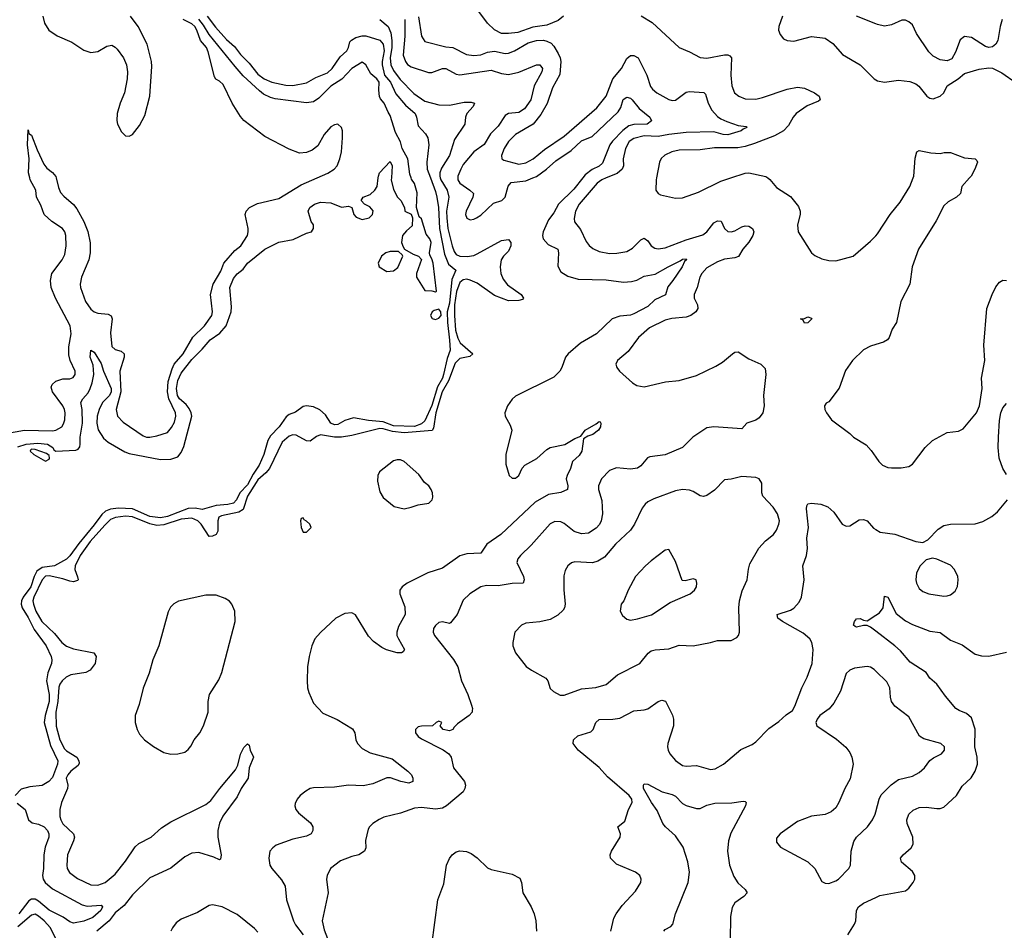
# Model space of a CAD drawing. Header units: inches. Extents: x 1649636 to 1815363, y 506543 to 641975.
# Tile 633 of 656: x 1745082 to 1750738, y 625675 to 630910. Entities that reach past the tile are written whole.
import ezdxf

# ---------------------------------------------------------------- set-up
doc = ezdxf.new("R2010")
doc.units = ezdxf.units.IN
doc.header["$MEASUREMENT"] = 0
for name, color, linetype in [('B7642', 7, 'Continuous'), ('B7643', 7, 'Continuous'), ('B7652', 7, 'Continuous'), ('B7653', 7, 'Continuous')]:
    doc.layers.add(name, color=color, linetype=linetype)

msp = doc.modelspace()

# ---------------------------------------------------------------- linework, layer by layer
at = {"layer": 'B7642', "color": 5}
for points, elevation in [([(1744970, 628526.1), (1745110, 628549.4), (1745270, 628546), (1745290, 628551), (1745323.1, 628570), (1745333.7, 628586.3), (1745340.7, 628610), (1745343.7, 628650), (1745338.7, 628670), (1745329.9, 628690), (1745269.2, 628770), (1745263, 628797), (1745267.9, 628812.1), (1745290, 628831.5), (1745330, 628845), (1745370, 628844.5), (1745387.8, 628852.2), (1745399.8, 628870), (1745400.9, 628890), (1745370.9, 628950.9), (1745363.5, 628983.5), (1745364.1, 629030), (1745376.4, 629103.6), (1745371.1, 629150), (1745287.3, 629310), (1745263.2, 629370), (1745257.6, 629410), (1745265.4, 629450), (1745324.6, 629530), (1745340, 629560), (1745348.7, 629610), (1745347.1, 629670), (1745341.5, 629690), (1745327.9, 629710), (1745265.8, 629750), (1745222.6, 629790), (1745203.5, 629843.5), (1745177.8, 629890), (1745174, 629930), (1745141.5, 629990), (1745138.9, 630000)], 580), ([(1747441.7, 630000), (1747470, 629923.1), (1747477.9, 629890), (1747486.7, 629830), (1747494.3, 629710), (1747521.6, 629561.6), (1747544.7, 629504.7), (1747587.8, 629470), (1747564.4, 629415.6), (1747550, 629279.7), (1747538.2, 629230), (1747538.8, 629170), (1747551.6, 629068.4), (1747553.8, 629010), (1747537, 628963), (1747517.3, 628870), (1747510.7, 628850), (1747481.5, 628798.5), (1747450, 628692), (1747410, 628604.7), (1747390, 628585.9), (1747350, 628572.2), (1747230, 628575), (1747170, 628597.4), (1747085.5, 628605.5), (1746998.9, 628621.1), (1746950, 628605.6), (1746910, 628582), (1746890, 628580.7), (1746869.8, 628590), (1746837.6, 628637.6), (1746806.4, 628666.4), (1746770, 628684.7), (1746730, 628689.7), (1746710, 628686.6), (1746665.5, 628654.5), (1746630, 628640.3), (1746612.6, 628627.4), (1746571.3, 628570), (1746522, 628518), (1746506.8, 628490), (1746484.4, 628410), (1746457.9, 628350), (1746422.3, 628297.7), (1746390, 628235.8), (1746347.1, 628190), (1746326.9, 628150), (1746309, 628131), (1746277.7, 628122.3), (1746210, 628117.5), (1746130, 628093.5), (1746090, 628101.2), (1746050, 628100.1), (1745930, 628053.2), (1745890, 628046.4), (1745830, 628053.2), (1745730, 628097.9), (1745650, 628101.9), (1745603.5, 628096.5), (1745575.4, 628084.6), (1745554.2, 628065.8), (1745510, 628005.3), (1745420.6, 627899.4), (1745370, 627828.2), (1745350, 627807.9), (1745281.6, 627770), (1745210, 627761.7), (1745180.6, 627739.4), (1745164.3, 627710), (1745146.2, 627650), (1745102.1, 627590), (1745092.6, 627570), (1745090.3, 627550), (1745095.2, 627530), (1745130, 627474), (1745164.8, 627404.8), (1745234.1, 627310), (1745261.8, 627250), (1745265.8, 627230), (1745263.5, 627210), (1745244, 627156), (1745236.1, 627110), (1745250.7, 627030), (1745250, 626990), (1745227.5, 626910), (1745222.1, 626870), (1745258.4, 626738.4), (1745301.3, 626650), (1745299.5, 626630), (1745270, 626553.6), (1745248.2, 626530), (1745210, 626507.9), (1745140.4, 626499.6), (1745090, 626486.1), (1745056.1, 626450)], 560), ([(1745070, 628454.2), (1745118, 628470), (1745185.1, 628474.9), (1745241.7, 628470), (1745271, 628451), (1745277.4, 628437.4), (1745290, 628428.9), (1745404.2, 628435.8), (1745418.1, 628441.9), (1745426.4, 628453.6), (1745429.9, 628470.1), (1745429, 628510), (1745442.2, 628590), (1745439.5, 628670), (1745433.4, 628710), (1745443.8, 628730), (1745475, 628765), (1745487.2, 628790), (1745498.4, 628821.6), (1745507.3, 628870), (1745504.4, 628924.4), (1745486.4, 628970), (1745490, 629010.4), (1745510, 628999.5), (1745550, 628932.9), (1745562.7, 628890), (1745606.3, 628790), (1745606.3, 628770), (1745597, 628750), (1745556.9, 628710), (1745538, 628670), (1745526, 628630), (1745525.2, 628590), (1745532.9, 628552.9), (1745563.7, 628503.7), (1745590, 628481.7), (1745685.7, 628425.7), (1745710, 628416.8), (1745890, 628381.5), (1745950, 628383.8), (1745990, 628397.1), (1746010, 628421.5), (1746024, 628456), (1746070.5, 628630), (1746066.6, 628650), (1746054.4, 628674.4), (1746037, 628697), (1745999.2, 628730), (1745987.7, 628750), (1745982.2, 628790), (1745990, 628835.8), (1746010, 628878.2), (1746070, 628956.1), (1746130, 629015.7), (1746176.3, 629070), (1746231.3, 629108.7), (1746268.4, 629150), (1746297, 629230), (1746298.6, 629258.6), (1746287.9, 629370), (1746310, 629421.7), (1746330, 629448.8), (1746364.7, 629475.3), (1746391.2, 629510), (1746490, 629590.2), (1746570, 629630.4), (1746653.4, 629646.6), (1746730, 629682.8), (1746758, 629690), (1746768.7, 629710), (1746768.7, 629730), (1746755.3, 629750), (1746739, 629810), (1746749.2, 629830), (1746775.3, 629850), (1746810, 629860.7), (1746870, 629858), (1746930, 629831.3), (1746970, 629838.8), (1746990.6, 629830.6), (1747001, 629790), (1747014, 629774), (1747050, 629762), (1747090, 629770.8), (1747109.2, 629790), (1747111.9, 629811.9), (1747093.6, 629833.6), (1747062, 629850), (1747044, 629870), (1747055.3, 629890), (1747094.8, 629905.2), (1747122, 629930), (1747135.3, 629950), (1747141.4, 630000)], 560), ([(1747497.8, 630000), (1747500.7, 629990), (1747536.6, 629930), (1747547.5, 629890), (1747534.4, 629810), (1747534.9, 629770), (1747542.1, 629710), (1747565.6, 629610), (1747577.5, 629577.6), (1747590, 629560.3), (1747610, 629549.7), (1747652.1, 629547.9), (1747690, 629555.1), (1747710, 629564.1), (1747850, 629639.9), (1747890, 629647.1), (1747903.5, 629630), (1747904.1, 629610), (1747890, 629578.4), (1747860.7, 629550), (1747848.4, 629530), (1747841.6, 629490), (1747845.7, 629450), (1747859.1, 629419.1), (1747885, 629385), (1747963, 629330), (1747976.8, 629310), (1747970, 629301.8), (1747950, 629295), (1747890, 629292.8), (1747810, 629324.5), (1747710, 629394.5), (1747670, 629413.2), (1747650, 629418), (1747630, 629413.7), (1747610, 629398.5), (1747591.8, 629348.2), (1747580.4, 629270), (1747578.7, 629210), (1747585.6, 629125.6), (1747599.3, 629079.3), (1747612.5, 629052.5), (1747685.7, 628990), (1747666.8, 628973.2), (1747610, 628962.1), (1747584, 628936), (1747545.8, 628834.2), (1747507.8, 628770), (1747472.2, 628650), (1747458.2, 628561.8), (1747452.2, 628547.8), (1747290, 628535.8), (1747222.4, 628542.4), (1747170, 628558.7), (1747150, 628560.7), (1746990, 628520.5), (1746930, 628510.2), (1746890, 628510.2), (1746810, 628522.9), (1746786.2, 628513.8), (1746750, 628486.3), (1746730, 628489.9), (1746670, 628521.1), (1746650, 628522.8), (1746630, 628516.5), (1746590, 628482.2), (1746516.2, 628330), (1746495.2, 628304.8), (1746450, 628265.6), (1746439.2, 628250), (1746390.3, 628170), (1746366, 628094), (1746340.9, 628079.1), (1746241.3, 628058.7), (1746225.1, 628050), (1746219.8, 628030), (1746219.4, 627970), (1746210, 627949.8), (1746190, 627940.8), (1746170, 627939.7), (1746124.9, 628010), (1746104.2, 628030), (1746070, 628045.1), (1746010, 628038), (1745910, 628005.7), (1745870, 628002.9), (1745830, 628011.2), (1745730, 628053), (1745690, 628056.4), (1745631.4, 628048.6), (1745604.1, 628035.9), (1745570, 628004), (1745487.1, 627910), (1745429.3, 627830), (1745400.2, 627770), (1745398.4, 627750), (1745413.4, 627706.6), (1745416.8, 627690), (1745413.9, 627686.1), (1745390, 627679.2), (1745370, 627681.8), (1745330, 627695.8), (1745250, 627712.1), (1745229.3, 627710.7), (1745210, 627690.4), (1745162.6, 627590), (1745157.3, 627570), (1745160.1, 627550), (1745175.1, 627510), (1745209.6, 627449.6), (1745280.6, 627380.6), (1745323.6, 627330), (1745349.5, 627309.5), (1745390, 627293.7), (1745507.7, 627270), (1745521.6, 627250), (1745515.8, 627210), (1745486.5, 627170), (1745461.7, 627158.3), (1745375.9, 627144.1), (1745349, 627130), (1745325.2, 627110), (1745311.8, 627090), (1745307.2, 627072.8), (1745300.6, 626990), (1745289.1, 626930), (1745291.8, 626848.2), (1745311.6, 626770), (1745338.8, 626718.8), (1745350, 626706.7), (1745410, 626670.7), (1745422, 626650), (1745423.2, 626636.8), (1745418.1, 626621.9), (1745375.2, 626590), (1745357.7, 626570), (1745348.3, 626550), (1745358.3, 626510), (1745355.5, 626490), (1745322.2, 626410), (1745312.5, 626370), (1745311.7, 626330), (1745317.1, 626310), (1745330, 626288.3), (1745390.2, 626230), (1745395.8, 626210), (1745391, 626190), (1745355.3, 626110), (1745351.6, 626050), (1745354.9, 626030), (1745368.2, 626008.2), (1745414.2, 625974.2), (1745490, 625936.9), (1745530, 625935), (1745573.1, 625950), (1745630, 625998.4), (1745690, 626073.6), (1745744.8, 626155.2), (1745765.8, 626174.2), (1745836.8, 626210), (1745896.1, 626263.9), (1745950, 626299.7), (1746150, 626399.4), (1746179.2, 626420.8), (1746230.9, 626490), (1746322.3, 626597.7), (1746335.7, 626624.3), (1746350, 626688), (1746370, 626726), (1746390, 626747.3), (1746399.9, 626739.9), (1746406, 626710), (1746424.4, 626670), (1746400.6, 626610), (1746394, 626550), (1746354.4, 626490), (1746330, 626443), (1746249, 626331), (1746229.5, 626290.5), (1746220.4, 626250), (1746219.6, 626210), (1746238.1, 626110), (1746235.6, 626084.4), (1746230, 626079.7), (1746196.2, 626096.2), (1746110, 626122.1), (1746070, 626119.6), (1746030, 626098.1), (1745950, 626032.1), (1745830, 625977.3), (1745730, 625879.9), (1745682.5, 625817.5), (1745630, 625775.4), (1745594.7, 625730), (1745524.7, 625670)], 580), ([(1745291.5, 630000), (1745304.9, 629944.9), (1745316.4, 629916.4), (1745334.8, 629894.8), (1745390, 629848), (1745410, 629822.4), (1745450.2, 629750), (1745473.1, 629693.1), (1745486.7, 629626.7), (1745487, 629570), (1745478.1, 629530), (1745436.1, 629430), (1745428.5, 629390), (1745430.1, 629370), (1745458.9, 629290), (1745490, 629245.7), (1745510, 629230.9), (1745530, 629223.7), (1745590, 629216.8), (1745607, 629207), (1745613.1, 629190), (1745603.6, 629110), (1745610, 629030.5), (1745630, 629014.4), (1745664.5, 629004.5), (1745681.1, 628990), (1745681.8, 628970), (1745657.8, 628890), (1745662.9, 628770), (1745636.2, 628670), (1745644.1, 628630), (1745676.8, 628596.8), (1745790, 628517.8), (1745810, 628511), (1745830, 628510.2), (1745870, 628518.5), (1745930, 628537.3), (1745954.5, 628565.5), (1745970, 628597), (1745978.2, 628630), (1745976.1, 628650), (1745939, 628730), (1745930.2, 628770), (1745934.8, 628830), (1745958, 628902), (1745969.7, 628930.3), (1746019.9, 628990), (1746075.9, 629084.1), (1746143, 629150), (1746186, 629210), (1746189.9, 629230.1), (1746177.9, 629330), (1746192.5, 629390), (1746236.4, 629463.6), (1746254.5, 629510), (1746316.6, 629583.4), (1746351.9, 629610), (1746390.8, 629670), (1746395, 629690), (1746393.3, 629710), (1746376.8, 629790), (1746381.7, 629810), (1746401.3, 629830), (1746447.3, 629852.7), (1746570, 629881.3), (1746699.4, 629960.6), (1746789.6, 630000)], 580), ([(1748316.4, 630000), (1748265.1, 629934.9), (1748177, 629850), (1748150, 629799.8), (1748120.5, 629759.5), (1748088.1, 629690), (1748084.2, 629670), (1748089.4, 629650), (1748116.8, 629616.8), (1748172.9, 629590), (1748177.6, 629570), (1748173, 629493), (1748190, 629459.5), (1748230, 629435.8), (1748290, 629419), (1748450, 629414.1), (1748550, 629401.4), (1748596, 629404), (1748627, 629413), (1748670, 629435.2), (1748732.3, 629447.7), (1748806.2, 629490), (1748876.8, 629523.2), (1748890, 629534), (1748910, 629534.8), (1748911.5, 629530), (1748900.8, 629519.2), (1748887.2, 629490), (1748834, 629410), (1748805.1, 629374.9), (1748792.5, 629327.5), (1748730, 629299.9), (1748690, 629261.1), (1748610, 629219.9), (1748590, 629212.3), (1748530, 629205.6), (1748485, 629190), (1748395, 629105), (1748303.7, 629050), (1748232, 628990), (1748216.5, 628970), (1748196.5, 628910), (1748185.3, 628890), (1748150, 628854.3), (1747930, 628745.1), (1747910, 628727.6), (1747884.6, 628690), (1747868.7, 628650), (1747870.4, 628630), (1747899, 628579), (1747909, 628550), (1747874.3, 628410), (1747874.4, 628354.4), (1747893.8, 628290), (1747910, 628274.5), (1747930, 628275.1), (1747949.8, 628290), (1747968.7, 628331.3), (1747984.1, 628350), (1748052.3, 628387.7), (1748110, 628440.1), (1748130, 628451.3), (1748212.6, 628467.4), (1748270, 628502.9), (1748304.9, 628515.1), (1748330, 628550.2), (1748393.8, 628586.2), (1748410, 628601), (1748417.3, 628597.3), (1748421, 628590), (1748418.4, 628570), (1748406, 628550), (1748374.1, 628525.9), (1748344.9, 628515.1), (1748320.3, 628499.7), (1748310.3, 628430), (1748295.2, 628404.8), (1748257.3, 628370), (1748245.5, 628330), (1748226.7, 628290), (1748221.3, 628270), (1748230.3, 628230), (1748228, 628210), (1748190, 628192.6), (1748118.8, 628181.2), (1748042.6, 628137.4), (1747845.3, 627950), (1747765.4, 627894.6), (1747730, 627843), (1747650, 627839.4), (1747610, 627828.1), (1747510, 627757.7), (1747426, 627730), (1747308.2, 627670), (1747279.3, 627650), (1747265.5, 627630), (1747265.5, 627610), (1747294.3, 627534.3), (1747296.5, 627490), (1747258.2, 627421.8), (1747248.1, 627390), (1747249.1, 627370), (1747256.9, 627350), (1747291.7, 627290), (1747284.7, 627275.3), (1747276, 627270), (1747250, 627271.1), (1747188.2, 627288.2), (1747161.4, 627301.4), (1747114.9, 627334.9), (1747086.3, 627366.4), (1747010, 627489.6), (1746990, 627501), (1746950, 627496.5), (1746898, 627470), (1746810, 627388.2), (1746777.8, 627350), (1746760.7, 627310), (1746743.9, 627250), (1746734.7, 627190), (1746732.2, 627110), (1746734.4, 627070), (1746742, 627042), (1746770, 626980.4), (1746824, 626924), (1746906.3, 626886.3), (1746994.1, 626834.1), (1747006.9, 626810), (1747012.4, 626770), (1747022.4, 626750), (1747050, 626721.2), (1747095.4, 626695.4), (1747220.8, 626660.7), (1747311.7, 626590), (1747331.6, 626570), (1747340.9, 626550), (1747339.5, 626530), (1747318, 626522), (1747272, 626530), (1747212.2, 626552.2), (1747190, 626552.3), (1747110, 626518.2), (1747054, 626506), (1746970, 626509.2), (1746890, 626498.4), (1746770, 626494.4), (1746750, 626489.7), (1746724.5, 626475.6), (1746692.2, 626450), (1746675.3, 626430), (1746663.4, 626403.4), (1746662, 626390), (1746668.5, 626370), (1746683.1, 626350), (1746752.6, 626292.6), (1746765.5, 626270), (1746766.5, 626250), (1746756, 626230), (1746730, 626215.8), (1746650, 626198.5), (1746555.8, 626164.2), (1746534.9, 626150), (1746519.5, 626130), (1746513.7, 626090), (1746519.5, 626050), (1746530.3, 626030), (1746585.4, 625965.5), (1746606.7, 625930), (1746614.2, 625850), (1746655, 625730), (1746666.2, 625706.2), (1746710.8, 625650)], 620), ([(1748450.4, 630000), (1748426.4, 629990), (1748399.1, 629970), (1748296.2, 629850), (1748275.5, 629810), (1748266.5, 629766.5), (1748268.6, 629748.6), (1748304, 629704), (1748335.1, 629635.1), (1748352.5, 629612.5), (1748374.8, 629594.8), (1748410, 629576.5), (1748470, 629565.8), (1748512.3, 629567.7), (1748570, 629578.2), (1748602.9, 629597.1), (1748650, 629644.9), (1748670, 629653.1), (1748690, 629639.3), (1748709.2, 629610), (1748730, 629595.8), (1748750, 629592.4), (1748790, 629598.8), (1748910, 629643.9), (1749007, 629673), (1749030, 629690.3), (1749070, 629741.6), (1749090, 629754.5), (1749111.3, 629751.3), (1749131.3, 629710), (1749150, 629692.3), (1749170, 629691), (1749190, 629696.3), (1749230, 629719.8), (1749250, 629725.1), (1749270, 629722.5), (1749291.4, 629710), (1749298.9, 629690), (1749294.2, 629670), (1749270, 629631.9), (1749235.2, 629590), (1749210.7, 629549.3), (1749190, 629541), (1749130, 629534.2), (1749090, 629518.2), (1749030, 629483.8), (1748999.7, 629450), (1748989.2, 629430), (1748972.8, 629370), (1748956.5, 629330), (1748956.5, 629310), (1748976, 629270), (1748976.9, 629250), (1748965.3, 629230), (1748938, 629210), (1748910, 629200.2), (1748827.6, 629192.4), (1748790, 629183.4), (1748700.4, 629139.5), (1748636.1, 629083.9), (1748578, 629002), (1748515.5, 628950), (1748506, 628930), (1748512.7, 628910), (1748528.4, 628890), (1748602.2, 628822.2), (1748627.2, 628807.2), (1748670, 628799), (1748792.4, 628827.6), (1748870, 628836.3), (1748970, 628865.4), (1749081.9, 628918.1), (1749118.4, 628941.6), (1749176.2, 628990), (1749190, 628998.3), (1749210, 629001.5), (1749270, 628961), (1749339.6, 628930), (1749364.2, 628904.2), (1749368.1, 628870), (1749355.7, 628750), (1749358.1, 628690), (1749350.1, 628650), (1749330, 628621.1), (1749310, 628607.8), (1749258.8, 628590), (1749230, 628558), (1749070, 628568.9), (1749030, 628563.8), (1748948.4, 628510), (1748888.7, 628451.3), (1748790, 628409.4), (1748702.1, 628397.9), (1748689.2, 628390.8), (1748650, 628345.5), (1748630, 628332.7), (1748590, 628325.6), (1748510, 628334.6), (1748470, 628318.5), (1748424.2, 628270), (1748406.2, 628230), (1748406.5, 628210), (1748426.2, 628146.2), (1748430.1, 628070), (1748422.8, 628030), (1748412.3, 628007.7), (1748393.8, 627986.2), (1748350, 627958.3), (1748310, 627954.9), (1748268, 627968), (1748210, 628014.2), (1748190, 628024.2), (1748155.5, 628024.5), (1748130, 628012.5), (1748020.3, 627890), (1747958.3, 627830), (1747944.2, 627810), (1747938, 627790), (1747975.6, 627710), (1747980.3, 627690), (1747973.4, 627670), (1747910, 627668.7), (1747830, 627655), (1747763.4, 627656.6), (1747730, 627649.7), (1747667.7, 627610), (1747630, 627572.3), (1747595.3, 627490), (1747557.2, 627442.8), (1747550, 627439.6), (1747510, 627448.1), (1747490, 627443.9), (1747470, 627427.7), (1747459.5, 627410), (1747456.8, 627390), (1747463.7, 627370), (1747572.9, 627232.9), (1747599.3, 627190), (1747619.6, 627110), (1747656.9, 627030), (1747677.6, 626970), (1747683.8, 626950), (1747682, 626938), (1747680.5, 626930), (1747664, 626910), (1747597, 626863), (1747576.7, 626843.3), (1747570, 626829.7), (1747550, 626821.6), (1747515.3, 626830), (1747498, 626850), (1747506, 626870), (1747490, 626878), (1747474, 626870), (1747454, 626850), (1747390.5, 626849.5), (1747370, 626845.2), (1747354.8, 626830), (1747355.5, 626810), (1747370.6, 626790), (1747390, 626776.4), (1747513.7, 626713.7), (1747547, 626690), (1747561.3, 626670), (1747573, 626610), (1747637.4, 626530), (1747642.3, 626510), (1747639.6, 626490), (1747630, 626472), (1747534, 626390), (1747510, 626376.8), (1747470, 626371.9), (1747390, 626381.8), (1747350, 626377.6), (1747269.6, 626349.6), (1747173.7, 626326.3), (1747147.1, 626312.9), (1747110.8, 626290), (1747090.4, 626269.6), (1747084.1, 626255.9), (1747068.5, 626191.5), (1747070.4, 626150), (1747063, 626130), (1747030.8, 626110), (1746990, 626099.8), (1746924.9, 626075.1), (1746867, 626030), (1746847.4, 625990), (1746844.6, 625970), (1746854.3, 625890), (1746819, 625730), (1746830, 625677.3), (1746850, 625627.7)], 640), ([(1747216.7, 630000), (1747216, 629990), (1747230, 629934), (1747252, 629890), (1747272, 629870), (1747292, 629830), (1747294, 629810), (1747331.3, 629791.3), (1747338, 629770), (1747336, 629724), (1747303.5, 629696.5), (1747281, 629670), (1747276, 629630), (1747284.7, 629604.7), (1747291.6, 629591.6), (1747342, 629562), (1747372, 629550), (1747390.8, 629530.8), (1747362, 629450), (1747362, 629430), (1747410, 629354), (1747450, 629352), (1747470, 629344.7), (1747475.3, 629350), (1747456.8, 629510), (1747450, 629536), (1747436.9, 629556.9), (1747435.4, 629570), (1747446, 629630), (1747438.7, 629650), (1747416.1, 629676.1), (1747390, 629765.2), (1747377.5, 629777.5), (1747372.3, 629790), (1747362, 629830), (1747365.2, 629914.8), (1747350, 629968.7), (1747333.3, 629993.3), (1747330.8, 630000)], 560), ([(1747598.6, 630000), (1747599, 629990), (1747610.5, 629970), (1747668.6, 629930), (1747688.7, 629910), (1747684.9, 629890), (1747646.8, 629810), (1747642.6, 629790), (1747650, 629769), (1747670, 629760.3), (1747690, 629762.3), (1747706.6, 629770), (1747730, 629785.5), (1747804.1, 629855.9), (1747852.1, 629870), (1747869.9, 629890.1), (1747887.2, 629952.8), (1747905.6, 629974.4), (1747990, 629984), (1748028.7, 630000)], 620), ([(1748739.9, 630000), (1748738, 629990), (1748737.1, 629930), (1748750, 629910.7), (1748763.4, 629903.4), (1748850, 629883.1), (1748890, 629884.9), (1748981.3, 629918.7), (1749110, 629981.7), (1749166.5, 630000)], 660), ([(1749380.4, 630000), (1749391.4, 629991.4), (1749430, 629946), (1749510, 629894), (1749556.2, 629836.2), (1749566, 629810), (1749566.3, 629790), (1749550.4, 629730), (1749554.9, 629690), (1749630.2, 629570.2), (1749650, 629554), (1749690, 629535.8), (1749730, 629526.4), (1749770, 629524.4), (1749870, 629550.4), (1749970, 629637.1), (1750000, 629667.8)], 660), ([(1750000, 629042.1), (1749970, 629033.3), (1749930, 629011.8), (1749865.5, 628950), (1749826.5, 628893.5), (1749788.6, 628791.4), (1749730, 628714), (1749715.3, 628704.7), (1749704.7, 628690), (1749706.8, 628670), (1749716, 628650), (1749746, 628610), (1749850, 628531), (1749871.3, 628510), (1749945.1, 628465.1), (1749973.8, 628433.8), (1750000, 628396)], 660), ([(1748477.6, 625670), (1748494.5, 625745.5), (1748507.6, 625770), (1748542.8, 625817.2), (1748618.8, 625901.2), (1748649.4, 625950), (1748652.7, 625970), (1748645.2, 625990), (1748619, 626010), (1748510, 626055.6), (1748476.2, 626090), (1748474, 626110), (1748480.7, 626130), (1748531.2, 626210), (1748532.6, 626230), (1748518, 626270), (1748557.3, 626302.7), (1748578.6, 626370), (1748600.8, 626410), (1748598.1, 626430), (1748583.2, 626450), (1748457.8, 626557.8), (1748410, 626610.8), (1748290, 626711.1), (1748261.1, 626750), (1748262.4, 626770), (1748287.4, 626792.6), (1748362.8, 626817.2), (1748375.8, 626830), (1748391.3, 626870), (1748410, 626887.2), (1748490, 626888.4), (1748530, 626894.2), (1748610, 626937.8), (1748670, 626942), (1748690, 626949.1), (1748750, 626990.3), (1748770, 626998.4), (1748791.8, 626991.8), (1748832, 626912), (1748837.6, 626890), (1748836.9, 626850), (1748805.6, 626750), (1748802.9, 626730), (1748806.4, 626710), (1748816.9, 626690), (1748850, 626651.6), (1748890, 626622.8), (1748910, 626618), (1748970, 626622), (1749050, 626599), (1749077, 626603), (1749124.5, 626630), (1749224.9, 626715.1), (1749290, 626743.7), (1749310, 626758.7), (1749384.7, 626835.3), (1749443.6, 626876.4), (1749485.2, 626914.8), (1749520.5, 626939.5), (1749535.6, 626964.4), (1749574.4, 627070), (1749605.4, 627130), (1749633.6, 627210), (1749641, 627290), (1749632.9, 627330), (1749620.7, 627350), (1749583.4, 627383.4), (1749463.6, 627450), (1749438, 627470), (1749434, 627490), (1749510, 627514.9), (1749530, 627527.2), (1749558.8, 627561.2), (1749572.9, 627590), (1749588.7, 627690), (1749580.5, 627770), (1749601.5, 627830), (1749607.9, 627870), (1749604, 627930), (1749612.4, 627990), (1749602.6, 628097.4), (1749604.2, 628115.8), (1749610, 628126), (1749630, 628130.5), (1749684.7, 628124.7), (1749724, 628110), (1749759.4, 628079.4), (1749807.7, 628010), (1749830, 627999.1), (1749850, 628000.5), (1749904.9, 628035.1), (1749930, 628037), (1749950, 628028.5), (1749987.1, 627987.1), (1750000, 627979.2)], 640), ([(1750000, 627394.8), (1749970, 627418), (1749950, 627427.8), (1749930, 627427.8), (1749890, 627418.4), (1749882, 627422), (1749872.7, 627430), (1749878.4, 627450), (1749890, 627464.9), (1749910, 627468), (1749930, 627458), (1749950, 627454.9), (1750000, 627486.5)], 620), ([(1750000, 627165.1), (1749990, 627174.7), (1749970, 627188), (1749950, 627192.2), (1749877.7, 627182.3), (1749850, 627171.6), (1749830, 627152), (1749797.3, 627050), (1749759.3, 626980.7), (1749731.2, 626948.8), (1749679.1, 626910), (1749662.8, 626890), (1749654.8, 626870), (1749661, 626850), (1749773.7, 626773.7), (1749827.7, 626727.7), (1749850, 626698.4), (1749862.8, 626670), (1749869, 626630), (1749852.9, 626547.1), (1749821.6, 626490), (1749788.4, 626410), (1749770, 626379.3), (1749743.4, 626356.6), (1749710, 626342), (1749630, 626332), (1749550, 626300.7), (1749450.8, 626230), (1749430, 626206), (1749430, 626182), (1749453.2, 626153.2), (1749610, 626068.2), (1749650.5, 626030), (1749690, 625956), (1749710, 625946.8), (1749730, 625944.9), (1749770, 625959.3), (1749786, 625970), (1749845.1, 626030), (1749854.7, 626050), (1749858.9, 626130), (1749874.3, 626185.7), (1749889.8, 626210.2), (1749951.8, 626270), (1749981.6, 626310), (1749996.8, 626343.2), (1750000, 626355.9)], 640), ([(1748781.3, 625670), (1748790, 625679.5), (1748822.4, 625697.6), (1748833.1, 625710), (1748849, 625770), (1748921.2, 625950), (1748929.3, 626010), (1748920.6, 626070), (1748892.5, 626152.5), (1748850, 626218.2), (1748792.6, 626270), (1748777.4, 626290), (1748744.2, 626364.2), (1748711.2, 626410), (1748665.1, 626490), (1748664.5, 626510), (1748670, 626517.3), (1748690, 626516.4), (1748772.3, 626472.3), (1748830, 626455.8), (1748850, 626446), (1748890, 626404.9), (1748910, 626392.2), (1748970, 626375.3), (1748990, 626375.8), (1749030, 626394.9), (1749074.3, 626405.7), (1749172.1, 626407.9), (1749238, 626418), (1749250, 626415.5), (1749254.4, 626410), (1749251.5, 626390), (1749166.6, 626233.4), (1749154.3, 626190), (1749147.2, 626130), (1749159, 626050), (1749184.8, 625984.8), (1749207.8, 625947.8), (1749250.4, 625910), (1749260.4, 625890), (1749241.6, 625870), (1749190, 625832.8), (1749174.1, 625805.9), (1749164.7, 625755.3), (1749162.7, 625617.3)], 620), ([(1745067.2, 626407.2), (1745112.8, 626370), (1745131.7, 626310), (1745154, 626294), (1745190, 626286), (1745222.3, 626270), (1745241.3, 626250), (1745249.5, 626230), (1745248.5, 626210), (1745227.3, 626152.7), (1745219.3, 626110), (1745217.9, 626030), (1745212, 625990), (1745215.7, 625970), (1745227.9, 625950), (1745270, 625914.1), (1745441.2, 625821.2), (1745470, 625814.7), (1745550, 625820.3), (1745557.8, 625810), (1745548.2, 625790), (1745502.4, 625750), (1745450, 625727.8), (1745390, 625715.9), (1745370, 625724.4), (1745331.6, 625751.6), (1745250, 625790.7), (1745190, 625842.9), (1745170, 625853.6), (1745150, 625854.8), (1745134.6, 625845.4), (1745076.3, 625770)], 560), ([(1747449.6, 625590), (1747484.7, 625850), (1747517.6, 625942.4), (1747532.8, 626050), (1747550.9, 626089.1), (1747566, 626110), (1747590, 626127), (1747610, 626131.5), (1747647.8, 626127.8), (1747676.2, 626116.2), (1747710, 626092.2), (1747770, 626034.9), (1747790, 626024.6), (1747910, 625998.4), (1747954.9, 625974.9), (1747964, 625950), (1747973, 625890), (1748020.3, 625810), (1748037.6, 625770), (1748046, 625730), (1748050.7, 625670)], 640), ([(1749838.6, 625650), (1749878, 625710), (1749885.3, 625730), (1749889, 625790), (1749900.4, 625810), (1749930, 625831.3), (1750000, 625864.6)], 620), ([(1746450, 625664), (1746430, 625686.6), (1746330, 625766.6), (1746244, 625810), (1746190, 625822.4), (1746170, 625818.7), (1746102.4, 625777.6), (1746010, 625740.4), (1745981, 625719), (1745958.9, 625690), (1745950.2, 625669.8)], 620), ([(1745287.4, 625630), (1745259.1, 625690), (1745221.7, 625730), (1745190, 625756.7), (1745170, 625767.4), (1745150, 625763.4), (1745070, 625696.2)], 580)]:
    msp.add_lwpolyline(points, dxfattribs=dict(at, elevation=elevation))
for points, elevation in [([(1747258, 629578), (1747210, 629577), (1747186, 629570), (1747160.7, 629550), (1747140.7, 629510), (1747146, 629490), (1747190, 629462.8), (1747230, 629466.8), (1747253.8, 629486.2), (1747282, 629550), (1747279, 629559)], 560), ([(1747490, 629246), (1747462, 629238), (1747452, 629230), (1747442, 629210), (1747451.6, 629191.6), (1747470, 629187.3), (1747490, 629193.4), (1747502.9, 629210), (1747500.7, 629230)], 560), ([(1749590, 629166), (1749582, 629182), (1749568, 629190), (1749590, 629192), (1749610, 629202), (1749630, 629194), (1749632, 629190), (1749610, 629168)], 640), ([(1745150, 628442), (1745143.8, 628436.2), (1745142.6, 628430), (1745163.1, 628410), (1745230, 628371.7), (1745250, 628383), (1745253.7, 628390), (1745250, 628404), (1745236.3, 628416.3), (1745170, 628439.7)], 560), ([(1747250, 628380.4), (1747230, 628373.7), (1747148, 628310), (1747139.6, 628290), (1747137.1, 628257.1), (1747150, 628196), (1747170, 628163), (1747232, 628112), (1747290, 628098.7), (1747330, 628107.4), (1747370, 628121.7), (1747432, 628130), (1747451.6, 628150), (1747454.5, 628165.5), (1747453, 628190), (1747446, 628210), (1747431.2, 628230), (1747407.6, 628250), (1747374.8, 628294.8), (1747290, 628369.7), (1747270, 628379.1)], 620), ([(1749230, 628284.1), (1749169.4, 628269.4), (1749130, 628265.2), (1749073.9, 628206.1), (1749030, 628174), (1749010, 628168.4), (1748990, 628172.8), (1748950, 628198.3), (1748930, 628205.4), (1748890, 628209.7), (1748850, 628201.7), (1748723.8, 628156.2), (1748690, 628138.9), (1748674.7, 628125.3), (1748658, 628102), (1748613, 628010), (1748590, 627975.1), (1748505.2, 627894.8), (1748440.6, 627819.4), (1748402.8, 627797.2), (1748372.9, 627787.2), (1748270, 627793), (1748252.1, 627787.9), (1748230.3, 627769.7), (1748216.2, 627743.8), (1748207.8, 627712.2), (1748207.2, 627632.8), (1748214.9, 627550), (1748211.6, 627530), (1748203.5, 627516.5), (1748172.8, 627487.2), (1748130, 627461.1), (1748070, 627448.2), (1747990, 627441.6), (1747964, 627430), (1747926, 627390), (1747914, 627330), (1747914.4, 627310), (1747930, 627270.8), (1747991.9, 627191.9), (1748022.8, 627170), (1748105.1, 627125.1), (1748114.9, 627110), (1748130, 627064.7), (1748147.5, 627047.5), (1748187.3, 627027.3), (1748210, 627028), (1748310, 627063.6), (1748391.8, 627071.8), (1748450, 627087.9), (1748515.4, 627144.6), (1748644.2, 627210), (1748691.4, 627268.6), (1748710, 627281.8), (1748732.4, 627287.6), (1748810, 627293.2), (1748870, 627313.6), (1748950, 627310.3), (1749050.9, 627329.1), (1749090, 627341.1), (1749170, 627340.4), (1749202.4, 627357.6), (1749212, 627370), (1749217.6, 627390), (1749212.8, 627530), (1749216.3, 627570), (1749232.7, 627627.3), (1749260.9, 627690), (1749268.6, 627751.4), (1749277.2, 627782.8), (1749327.3, 627872.7), (1749365.5, 627914.5), (1749411.5, 627950), (1749430, 627976.3), (1749443.5, 628010), (1749446, 628030), (1749435, 628070), (1749410, 628107.8), (1749351.1, 628170), (1749346, 628190), (1749345.8, 628245.8), (1749329.6, 628269.7), (1749310, 628277.6)], 660), ([(1746710, 628046), (1746698, 628042), (1746694, 628030), (1746698, 627990), (1746710, 627964.7), (1746730, 627964.7), (1746755.3, 627990), (1746748, 628010), (1746730, 628028), (1746715.3, 628035.3)], 620), ([(1748810, 627864), (1748790, 627861.2), (1748710, 627799.7), (1748676, 627770), (1748620.3, 627710), (1748576.4, 627630), (1748552.7, 627570), (1748536.3, 627550), (1748530.6, 627510), (1748544.1, 627484.1), (1748570, 627464), (1748590, 627458), (1748630, 627464.9), (1748712, 627488), (1748819.4, 627560.6), (1748934, 627610), (1748959.3, 627630), (1748969.3, 627650), (1748972.7, 627670), (1748968, 627690), (1748950, 627696), (1748905.2, 627685.2), (1748887, 627687), (1748850, 627795.3)], 680), ([(1746150, 627602.5), (1745993.1, 627566.9), (1745967.1, 627552.9), (1745947.9, 627532.1), (1745934.8, 627505.2), (1745880.2, 627310), (1745846.5, 627230), (1745825.9, 627154.1), (1745790, 627066.6), (1745767.2, 626972.8), (1745744.7, 626910), (1745744.7, 626870), (1745756.5, 626830), (1745770, 626802.4), (1745799.5, 626770), (1745850, 626731.3), (1745910, 626696.9), (1745950, 626688), (1745990, 626689), (1746030, 626700.3), (1746050, 626714.9), (1746065.7, 626734.3), (1746084.4, 626770), (1746116, 626810), (1746137.8, 626850), (1746163.5, 626930), (1746165, 626990), (1746172.8, 627030), (1746224.7, 627115.3), (1746243.1, 627156.9), (1746318.8, 627450), (1746318, 627510), (1746301.1, 627550), (1746286.6, 627566.6), (1746262.8, 627582.8), (1746210, 627602.2)], 620)]:
    msp.add_lwpolyline(points, close=True, dxfattribs=dict(at, elevation=elevation))
at = {"layer": 'B7643', "color": 5}
for points, elevation in [([(1748205.5, 630930), (1748174.8, 630905.2), (1748110, 630878), (1748030, 630867.2), (1747943.8, 630836.2), (1747890, 630829.7), (1747850, 630831.2), (1747810, 630852.2), (1747770, 630889.7), (1747610, 631103.7)], 640), ([(1745214, 630930), (1745223.2, 630890), (1745248.2, 630850), (1745296.3, 630816.3), (1745380.4, 630780.4), (1745450, 630735.3), (1745490, 630721.6), (1745530, 630726), (1745582, 630758), (1745610, 630762.4), (1745630, 630752.4), (1745641, 630741), (1745678, 630690), (1745694.6, 630650), (1745701.1, 630610), (1745699.5, 630570), (1745683.1, 630490), (1745658.4, 630430), (1745642.4, 630370), (1745640.4, 630330), (1745643.8, 630310), (1745665.5, 630265.5), (1745690, 630242.8), (1745710, 630240.7), (1745730, 630250.7), (1745770, 630302), (1745801.3, 630358.7), (1745829.7, 630470), (1745840.1, 630639.9), (1745838.5, 630670), (1745813.5, 630770), (1745761.8, 630870), (1745717.2, 630930)], 620), ([(1746789.6, 630000), (1746852.5, 630027.5), (1746888.7, 630050), (1746905.5, 630070), (1746920.3, 630110), (1746929.8, 630150), (1746936.2, 630230), (1746935.5, 630270), (1746929.7, 630290), (1746910, 630309.7), (1746890, 630306.2), (1746870, 630294.4), (1746830, 630249.9), (1746794.9, 630185.1), (1746760.9, 630159.1), (1746730, 630145.7), (1746690, 630141.9), (1746630, 630164.8), (1746490, 630237.9), (1746369.6, 630330), (1746350, 630353.3), (1746301.4, 630430), (1746250, 630537.5), (1746230, 630557), (1746208.1, 630568.1), (1746200.4, 630580.4), (1746165, 630725), (1746154.7, 630750), (1746121.1, 630790), (1746099.5, 630850), (1746087.4, 630870), (1746070, 630886.5), (1746021, 630910)], 580), ([(1747330.8, 630000), (1747322.7, 630022.7), (1747311.6, 630110), (1747279.6, 630170), (1747270, 630208), (1747240.7, 630260.7), (1747210, 630359), (1747197.6, 630377.6), (1747175.6, 630430), (1747154.1, 630454.1), (1747148.2, 630468.2), (1747144.4, 630504.4), (1747147.6, 630550), (1747134, 630570), (1747098.3, 630598.3), (1747069.2, 630650), (1747050, 630666), (1746990, 630629.7), (1746932.2, 630567.8), (1746870, 630528.5), (1746801, 630459), (1746770, 630437.8), (1746730, 630432.1), (1746550, 630455.2), (1746522.4, 630462.4), (1746482.5, 630482.5), (1746460.2, 630500.2), (1746366.2, 630586.2), (1746319.8, 630639.8), (1746170, 630825.3), (1746138.4, 630878.4), (1746110, 630913)], 560), ([(1746158.4, 630930), (1746206.8, 630866.8), (1746270, 630796.1), (1746314.9, 630754.9), (1746350, 630710.3), (1746399.8, 630659.8), (1746450, 630596.1), (1746485.3, 630570), (1746530, 630551.3), (1746610, 630534.2), (1746650, 630532.2), (1746730, 630547.8), (1746783.3, 630576.7), (1746850, 630604.1), (1746876, 630630), (1746923.3, 630696.7), (1746960.7, 630730), (1746971.2, 630750), (1746977.5, 630782.5), (1746987, 630793), (1747013, 630807), (1747050, 630816.3), (1747070, 630816.3), (1747150, 630791.3), (1747169.6, 630769.6), (1747174.6, 630730), (1747163.7, 630670), (1747164.2, 630650), (1747177.5, 630590), (1747211.2, 630550), (1747243, 630483), (1747299, 630419), (1747353, 630370), (1747361.5, 630350), (1747370, 630299.5), (1747413.4, 630253.4), (1747425.8, 630230), (1747431.3, 630190), (1747421.5, 630090), (1747423.3, 630050), (1747441.7, 630000)], 560), ([(1747151.2, 630910), (1747198.3, 630870), (1747214.1, 630834.1), (1747219.9, 630790), (1747219.9, 630750), (1747210, 630690), (1747213.5, 630650), (1747230, 630616.8), (1747266.8, 630566.8), (1747345.9, 630485.9), (1747410, 630441.5), (1747490, 630420.1), (1747550, 630418.1), (1747635.9, 630436), (1747675.2, 630435.2), (1747693.7, 630430), (1747686, 630410), (1747650.6, 630370), (1747642.9, 630350), (1747638.5, 630310), (1747579.3, 630220.7), (1747550, 630128.4), (1747504.4, 630055.6), (1747495.9, 630030), (1747495, 630010), (1747497.8, 630000)], 580), ([(1747294.4, 630910), (1747294.9, 630814.9), (1747285.3, 630705.3), (1747297.3, 630670), (1747310, 630653.1), (1747330, 630638.6), (1747430, 630607), (1747450, 630606.2), (1747510, 630628.5), (1747530, 630629), (1747590, 630596.8), (1747610, 630593.5), (1747790, 630618.7), (1747850, 630600.1), (1747890, 630594.5), (1747950, 630608.4), (1748050, 630650.1), (1748070.1, 630650.1), (1748084.3, 630630), (1748080.4, 630610), (1748038.2, 630530), (1748018.4, 630450), (1747982.6, 630397.4), (1747950, 630376.4), (1747890, 630371), (1747870, 630358.2), (1747830, 630297.3), (1747787.1, 630252.9), (1747750, 630192.7), (1747690, 630150.6), (1747630, 630077.1), (1747615.6, 630050), (1747598.1, 630010), (1747598.6, 630000)], 620), ([(1747373.4, 630926.6), (1747390, 630814.8), (1747410, 630784.4), (1747530, 630753.8), (1747570, 630749.3), (1747648.9, 630708.9), (1747690, 630703.2), (1747730, 630708.1), (1747770, 630723.2), (1747809.3, 630729.3), (1747870, 630714.9), (1747890, 630716.5), (1747923.7, 630730), (1748003.3, 630776.7), (1748050, 630789.3), (1748090, 630791.3), (1748110, 630787.1), (1748134.2, 630774.2), (1748150, 630757), (1748174.9, 630714.9), (1748187.5, 630690), (1748191.2, 630670), (1748184.4, 630595.6), (1748142, 630518), (1748112.5, 630427.5), (1748075.1, 630364.9), (1748031.2, 630308.8), (1747930.2, 630250), (1747890.2, 630210), (1747865, 630170), (1747849.1, 630130), (1747852.4, 630110), (1747863.1, 630103.1), (1747950, 630079), (1747990, 630086.7), (1748031.9, 630110), (1748095.9, 630164.1), (1748210, 630239.8), (1748397.8, 630402.2), (1748450.5, 630470), (1748490, 630570.2), (1748539.8, 630630), (1748570, 630687.2), (1748590, 630703.9), (1748610, 630704.7), (1748634.2, 630690), (1748685.2, 630590), (1748705.8, 630525.8), (1748716.5, 630510), (1748741.6, 630490), (1748810, 630451.7), (1748830, 630445.3), (1748850, 630446.9), (1748910, 630492.5), (1748930, 630496.8), (1749011.5, 630491.5), (1749021.1, 630481.1), (1749037.6, 630430), (1749058.3, 630390), (1749090, 630353.7), (1749110, 630339.8), (1749145, 630325), (1749210, 630301.8), (1749254.9, 630294.9), (1749259.1, 630290), (1749238.7, 630281.3), (1749226, 630270), (1749150, 630248.4), (1749123, 630250), (1749070, 630266.1), (1748910, 630261.6), (1748810, 630250.8), (1748750, 630238.8), (1748670, 630241.9), (1748610, 630227.2), (1748583.6, 630210), (1748562, 630170), (1748548.9, 630110), (1748550.8, 630070), (1748542.5, 630050), (1748513.7, 630026.3), (1748450.4, 630000)], 640), ([(1748651.5, 630931.5), (1748714.5, 630894.5), (1748870, 630750.4), (1748930, 630724.9), (1748990, 630692.2), (1749030, 630687.8), (1749130, 630708.3), (1749150, 630707.8), (1749161.6, 630701.6), (1749171.3, 630690), (1749167.7, 630590), (1749172.1, 630530), (1749189.1, 630490), (1749213, 630470), (1749250, 630454.9), (1749310, 630453.2), (1749350, 630462.6), (1749490, 630510.2), (1749550, 630522.3), (1749590, 630516), (1749647.7, 630490), (1749675.5, 630470), (1749680.7, 630450), (1749670, 630440.9), (1749605.4, 630414.6), (1749542.8, 630370), (1749525.4, 630350), (1749498.6, 630301.4), (1749469.1, 630270.9), (1749417.4, 630242.6), (1749302.3, 630197.7), (1749250, 630180.2), (1749206.5, 630173.5), (1749072.4, 630172.4), (1748990, 630161.5), (1748870, 630159.1), (1748828.2, 630150), (1748788.3, 630131.7), (1748767.5, 630112.5), (1748756.9, 630090), (1748739.9, 630000)], 660), ([(1749463.7, 630930), (1749442, 630870), (1749441.3, 630850), (1749450, 630824), (1749470, 630800.5), (1749490.3, 630790.3), (1749530, 630787), (1749630, 630812.7), (1749710, 630803.8), (1749753.7, 630773.7), (1749809.1, 630709.1), (1749910.7, 630650), (1749990, 630570.7), (1750000, 630564.3)], 680), ([(1750000, 630886.9), (1749890, 630929.7)], 680), ([(1748028.7, 630000), (1748050, 630008.8), (1748108.6, 630050), (1748162.3, 630097.7), (1748250, 630158.4), (1748310, 630212.5), (1748370, 630238.5), (1748520.3, 630379.7), (1748535.4, 630404.6), (1748548.4, 630451.6), (1748570, 630464.6), (1748590, 630458.3), (1748599.7, 630450), (1748640, 630400), (1748702.3, 630350), (1748710.8, 630329.2), (1748686, 630310), (1748610, 630308), (1748580.8, 630299.2), (1748546.6, 630273.4), (1748488, 630212), (1748471.6, 630190), (1748430, 630085.4), (1748411.3, 630068.7), (1748370, 630049.5), (1748330, 630017.3), (1748316.4, 630000)], 620), ([(1745138.9, 630000), (1745131.2, 630030), (1745136, 630110), (1745126.7, 630190), (1745130, 630276), (1745134.8, 630254.8), (1745150, 630246), (1745181.5, 630161.5), (1745219.9, 630079.9), (1745236.5, 630056.5), (1745270, 630032), (1745289.2, 630009.2), (1745291.5, 630000)], 580), ([(1747141.4, 630000), (1747142.7, 630010), (1747149.4, 630030), (1747210, 630094), (1747222, 630070), (1747216.7, 630000)], 560), ([(1749166.5, 630000), (1749250, 630027), (1749270.3, 630030.3), (1749369, 630009), (1749380.4, 630000)], 660)]:
    msp.add_lwpolyline(points, dxfattribs=dict(at, elevation=elevation))
at = {"layer": 'B7652', "color": 5}
for points, elevation in [([(1750539.2, 630000), (1750493.4, 629950), (1750486.8, 629910), (1750462.8, 629890), (1750416.4, 629863.6), (1750390, 629839.7), (1750346.2, 629753.8), (1750245, 629590), (1750209.2, 629490), (1750195.8, 629390), (1750143.8, 629290), (1750119.1, 629170), (1750093.4, 629130), (1750077, 629083), (1750066.8, 629070), (1750044.7, 629055.3), (1750000, 629042.1)], 660), ([(1750000, 629667.8), (1750010, 629678), (1750083.1, 629790), (1750140, 629860), (1750195.3, 629950), (1750214.8, 630000)], 660), ([(1750000, 628396), (1750018, 628370), (1750038.8, 628350), (1750070, 628335.5), (1750090, 628333), (1750146.3, 628333.7), (1750190, 628340.7), (1750210, 628354), (1750282.7, 628450), (1750326, 628490), (1750410, 628537.6), (1750474.5, 628545.5), (1750502, 628558), (1750578, 628650), (1750595.6, 628690), (1750611, 628790), (1750608.2, 628850), (1750626.9, 628950), (1750621.4, 629038.6), (1750638.7, 629250), (1750667.6, 629330), (1750690, 629374.8), (1750710, 629402), (1750730, 629413), (1750750, 629410.4)], 660), ([(1750750, 628294.8), (1750729.6, 628329.6), (1750709.5, 628390), (1750703.7, 628450), (1750704.1, 628510), (1750710, 628606), (1750718.5, 628650), (1750730, 628677.8), (1750750, 628702.7)], 640), ([(1750000, 627979.2), (1750024.3, 627964.3), (1750110, 627952), (1750230, 627910.3), (1750270, 627904.9), (1750299.8, 627920.2), (1750358, 627982), (1750390, 628003.1), (1750429.7, 628010.3), (1750570, 628011.1), (1750615, 628025), (1750665.9, 628054.1), (1750699.2, 628080.8), (1750757.2, 628150)], 640), ([(1750000, 627486.5), (1750020.6, 627499.4), (1750042, 627530), (1750050, 627596), (1750070, 627590.7), (1750117.3, 627497.3), (1750170, 627454.7), (1750210, 627433.4), (1750310, 627395.6), (1750370, 627387.1), (1750430, 627343.9), (1750496.3, 627316.3), (1750570, 627262.8), (1750607, 627253), (1750650, 627250.3), (1750750, 627274.9)], 620), ([(1750000, 625864.6), (1750024, 625876), (1750170, 625903.2), (1750190, 625917.4), (1750215.4, 625950), (1750225.1, 625970), (1750224.7, 625990), (1750210, 626013.3), (1750146.7, 626066.7), (1750142.4, 626090), (1750156.3, 626110), (1750203.5, 626150), (1750215, 626170), (1750213.5, 626210), (1750179.9, 626290), (1750178.1, 626310), (1750190, 626342.3), (1750214.5, 626365.5), (1750250, 626380.9), (1750290, 626383), (1750350, 626374.7), (1750370, 626375.2), (1750390, 626382.4), (1750463.8, 626450), (1750496.9, 626503.1), (1750547.8, 626552.2), (1750570.6, 626590), (1750584.1, 626630), (1750582.2, 626670), (1750569.9, 626730), (1750570.7, 626830.7), (1750550, 626896.9), (1750520.9, 626920.9), (1750478, 626938), (1750460.5, 626950), (1750400.9, 627020.9), (1750350.7, 627090), (1750310, 627124.4), (1750290, 627156.9), (1750197.7, 627217.7), (1750141.4, 627281.4), (1750110, 627309.7), (1750000, 627394.8)], 620), ([(1750000, 626355.9), (1750018.7, 626430), (1750030, 626454.9), (1750087.9, 626512.1), (1750130, 626541.7), (1750210, 626562), (1750250, 626581.6), (1750279.5, 626610), (1750310, 626650.6), (1750332.4, 626667.6), (1750377.2, 626690), (1750395.1, 626710), (1750394.5, 626730), (1750372.7, 626750), (1750275.6, 626775.6), (1750250.8, 626790.8), (1750190, 626902.7), (1750110, 626963.5), (1750091.1, 626990), (1750084.2, 627015.8), (1750079.7, 627070), (1750063.8, 627103.8), (1750000, 627165.1)], 640)]:
    msp.add_lwpolyline(points, dxfattribs=dict(at, elevation=elevation))
at = {"layer": 'B7652', "color": 5, "elevation": 640}
msp.add_lwpolyline([(1750324.9, 627815.1), (1750290, 627805.6), (1750254, 627770), (1750233.4, 627730), (1750229.2, 627689.2), (1750233.7, 627670), (1750250, 627640.5), (1750270, 627623.1), (1750304.7, 627610), (1750390, 627597), (1750410, 627597.6), (1750430, 627604.4), (1750455.8, 627624.2), (1750470, 627652), (1750474, 627690), (1750471.1, 627710), (1750452.6, 627750), (1750430, 627774), (1750350, 627809.7)], close=True, dxfattribs=at)
at = {"layer": 'B7653', "color": 5}
for points, elevation in [([(1750726.4, 630910), (1750714.4, 630870), (1750700.4, 630790), (1750690.3, 630769.7), (1750670, 630754), (1750650, 630749.6), (1750630, 630755.1), (1750550, 630807), (1750510, 630812.3), (1750485.5, 630794.5), (1750457.6, 630722.4), (1750435.9, 630684.1), (1750410, 630672.7), (1750370, 630678.4), (1750330, 630700.7), (1750304.6, 630724.6), (1750233.3, 630830), (1750210, 630879.3), (1750190, 630897), (1750170, 630907), (1750150, 630907), (1750090, 630879.6), (1750050, 630873), (1750010, 630883), (1750000, 630886.9)], 680), ([(1750000, 630564.3), (1750010, 630558), (1750050, 630550.7), (1750130, 630561.6), (1750195.4, 630555.4), (1750230, 630540.4), (1750246.9, 630526.9), (1750293.4, 630470), (1750310, 630458.4), (1750330, 630454), (1750370, 630470.4), (1750391.6, 630490), (1750409.7, 630530.3), (1750473.2, 630570), (1750510, 630601), (1750593.8, 630626.2), (1750650, 630633.4), (1750670, 630630.6), (1750724.2, 630604.2), (1750807.1, 630547.1)], 680), ([(1750214.8, 630000), (1750218.7, 630010), (1750225.4, 630114.6), (1750235.3, 630150), (1750250, 630158.8), (1750315.5, 630144.5), (1750370, 630141), (1750393.6, 630146.4), (1750430, 630146.8), (1750510, 630116.3), (1750570, 630110.7), (1750579.9, 630099.9), (1750584, 630090), (1750568.5, 630050), (1750548.4, 630010), (1750539.2, 630000)], 660)]:
    msp.add_lwpolyline(points, dxfattribs=dict(at, elevation=elevation))

doc.saveas('drawing.dxf')
